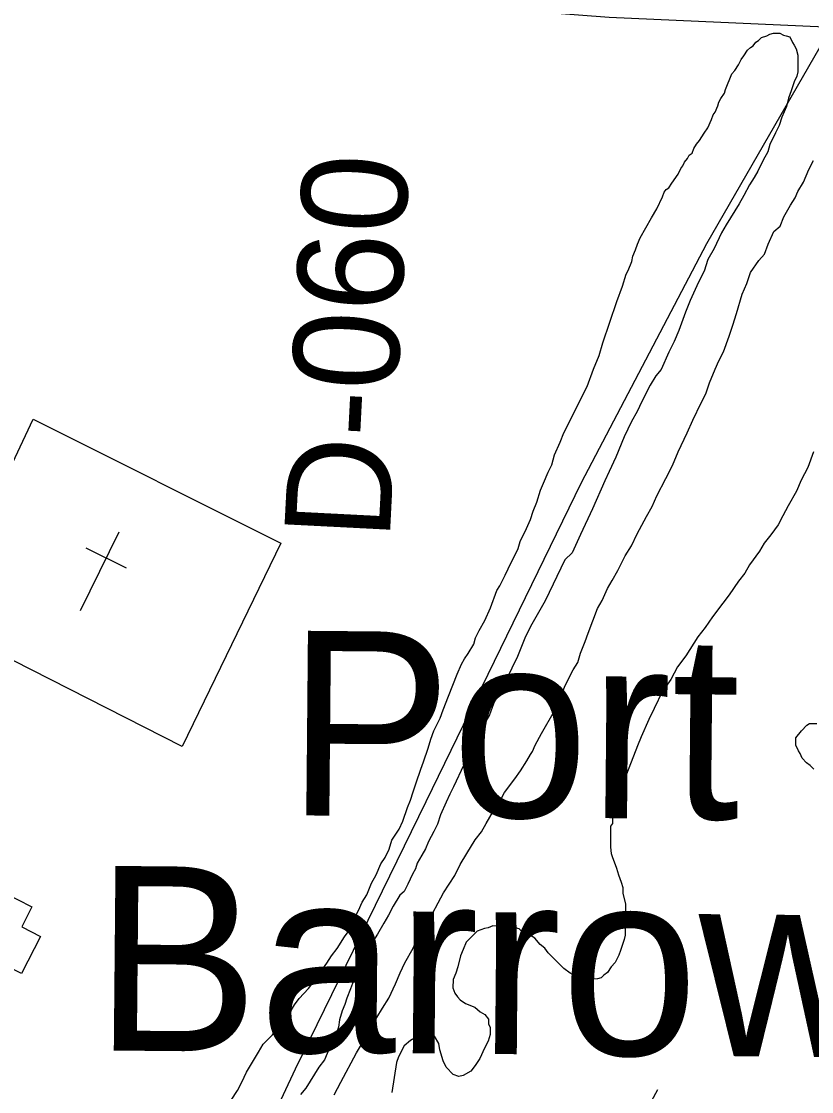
# Model space of a CAD drawing. Extents: x 3361039 to 3398939, y 576572 to 602007.
# Drawn here: x 3384364 to 3384984, y 584104 to 584945 of the extents above; entities that cross this region are included whole.
import ezdxf

# ---------------------------------------------------------------- set-up
doc = ezdxf.new("R2010")
doc.units = 0
for name, color, linetype in [('V-BLDG-OTLN', 7, 'Continuous'), ('V-RIVR-RANG-IDEN', 7, 'Continuous'), ('V-ROAD-CNTR', 7, 'Continuous'), ('V-SITE-OTLN', 7, 'Continuous'), ('V-SITE-VEGE', 7, 'Continuous'), ('V-TOPO-GNAM-IDEN', 7, 'Continuous'), ('V-TOPO-SHOR', 7, 'Continuous')]:
    doc.layers.add(name, color=color, linetype=linetype)

msp = doc.modelspace()

# ---------------------------------------------------------------- linework, layer by layer
at = {"layer": 'V-BLDG-OTLN'}
msp.add_lwpolyline([(3384275.27, 584170.92), (3384326.66, 584272.3), (3384372.13, 584249.24), (3384364.1, 584233.39), (3384378.7, 584225.99), (3384363.9, 584196.81), (3384349.67, 584204.03), (3384320.73, 584146.97), (3384308.04, 584153.4), (3384303.27, 584144.01), (3384283.33, 584154.12), (3384288.46, 584164.23)], close=True, dxfattribs=at)
at = {"layer": 'V-ROAD-CNTR'}
msp.add_lwpolyline([(3384583.49, 583582.19), (3384710.43, 583824.29), (3384863.23, 584105.79)], dxfattribs=at)
at = {"layer": 'V-SITE-OTLN'}
for p, q in [((3384410.13, 584481.99), (3384440.65, 584543.63)), ((3384446.4, 584515.2), (3384414.55, 584530.97))]:
    msp.add_line(p, q, dxfattribs=at)
msp.add_lwpolyline([(3384489.87, 584375.04), (3384297.87, 584472.73), (3384373.04, 584632.18), (3384567.56, 584534.83)], close=True, dxfattribs=at)
at = {"layer": 'V-SITE-VEGE'}
for points in [[(3384720.27, 584460.39), (3384723.18, 584466.12), (3384727.54, 584473.98), (3384731.92, 584484), (3384737.04, 584497.6), (3384739.22, 584501.18), (3384743.58, 584509.76), (3384745.77, 584514.77), (3384753.78, 584530.5), (3384755.25, 584536.23), (3384760.35, 584546.25), (3384763.27, 584553.4), (3384765.47, 584559.85), (3384768.39, 584567.01), (3384771.32, 584576.32), (3384773.52, 584582.04), (3384777.17, 584590.63), (3384780.08, 584596.35), (3384782.29, 584604.23), (3384786.67, 584614.25), (3384789.58, 584621.41), (3384799.05, 584640), (3384803.42, 584649.3), (3384807.79, 584657.89), (3384812.91, 584671.49), (3384817.29, 584682.22), (3384820.23, 584692.25), (3384831.22, 584724.48), (3384835.61, 584736.65), (3384838.55, 584745.96), (3384840.01, 584748.82), (3384842.93, 584755.97), (3384843.68, 584760.28), (3384845.86, 584765.29), (3384847.33, 584769.58), (3384849.52, 584774.59), (3384858.24, 584790.32), (3384862.6, 584797.47), (3384866.97, 584806.77), (3384868.43, 584810.35), (3384869.88, 584812.49), (3384872.04, 584813.91), (3384874.22, 584817.48), (3384879.3, 584824.63), (3384881.48, 584828.92), (3384882.93, 584831.06), (3384884.39, 584833.92), (3384886.56, 584836.78), (3384888.02, 584839.64), (3384890.18, 584841.06), (3384891.64, 584844.64), (3384893.82, 584848.21), (3384895.99, 584851.07), (3384899.62, 584856.79), (3384902.52, 584861.07), (3384905.44, 584867.51), (3384906.9, 584871.09), (3384908.35, 584873.23), (3384910.54, 584878.24), (3384911.27, 584881.11), (3384912.73, 584883.97), (3384915.63, 584888.26), (3384916.37, 584891.12), (3384921.48, 584903.29), (3384923.65, 584906.14), (3384926.55, 584910.43), (3384928.74, 584914.72), (3384930.91, 584917.58), (3384933.81, 584921.86), (3384935.98, 584924), (3384938.15, 584925.42), (3384940.32, 584928.28), (3384942.48, 584929.7), (3384944.65, 584931.83), (3384948.96, 584933.24), (3384951.13, 584934.66), (3384954, 584935.36), (3384959.03, 584935.32), (3384961.89, 584933.87), (3384964.04, 584933.14), (3384966.9, 584932.4), (3384969.03, 584928.08), (3384970.45, 584925.91), (3384971.86, 584923.03), (3384973.26, 584918), (3384973.17, 584905.08), (3384972.43, 584901.49), (3384970.25, 584897.2), (3384968.04, 584890.04), (3384965.85, 584884.31)], [(3384965.85, 584884.31), (3384964.37, 584877.86), (3384960.72, 584869.28), (3384958.52, 584862.83), (3384955.61, 584857.11), (3384951.24, 584847.81), (3384949.76, 584842.08), (3384946.13, 584835.64), (3384941.76, 584827.06), (3384938.85, 584822.06), (3384935.22, 584816.34), (3384930.86, 584807.76), (3384927.23, 584801.32), (3384917.06, 584784.89), (3384913.43, 584778.45), (3384907.6, 584766.29), (3384902.51, 584757.71), (3384899.58, 584748.4), (3384895.21, 584739.82), (3384888.65, 584725.51), (3384885, 584716.2), (3384879.87, 584701.88), (3384876.22, 584693.3), (3384871.85, 584684.71), (3384866.02, 584671.12), (3384861.68, 584666.12), (3384857.32, 584658.98), (3384850.77, 584646.1), (3384847.13, 584638.23), (3384842.76, 584630.36), (3384836.94, 584618.2), (3384830.37, 584602.46), (3384825.26, 584591.01), (3384821.62, 584583.86), (3384812.14, 584561.67), (3384802.66, 584541.64), (3384796.1, 584527.33), (3384790.32, 584521.63), (3384775.02, 584489.44), (3384770.67, 584482.29), (3384763.4, 584469.42), (3384759.03, 584460.12), (3384753.18, 584445.81), (3384748.81, 584436.51), (3384744.45, 584427.93), (3384740.08, 584420.06), (3384734.26, 584408.62), (3384731.33, 584400.03), (3384725.52, 584390.02), (3384722.6, 584382.86), (3384718.97, 584377.86), (3384713.87, 584366.41), (3384710.96, 584360.69), (3384702.94, 584343.52), (3384700.03, 584337.8), (3384697.11, 584331.36), (3384692.73, 584321.34), (3384690.53, 584314.18), (3384687.62, 584308.45), (3384683.26, 584300.59), (3384681.07, 584294.86), (3384678.16, 584289.86), (3384674.52, 584283.43), (3384673.06, 584279.13), (3384670.88, 584274.84), (3384667.23, 584266.97), (3384664.32, 584261.25), (3384660.71, 584258.4), (3384655.63, 584249.82), (3384651.99, 584242.67), (3384648.35, 584236.24), (3384643.27, 584227.66), (3384639.64, 584221.94), (3384635.28, 584214.07), (3384633.81, 584209.78), (3384630.9, 584204.06), (3384629.44, 584200.48), (3384627.99, 584198.34), (3384625.8, 584193.33), (3384623.62, 584189.04), (3384622.16, 584184.74), (3384619.23, 584177.58), (3384617.76, 584172.57), (3384615.57, 584167.56), (3384613.37, 584160.4), (3384612.61, 584154.66), (3384611.15, 584150.36), (3384609.67, 584145.35), (3384608.22, 584143.2), (3384606.04, 584139.63), (3384603.85, 584133.91), (3384601.67, 584128.9), (3384597.32, 584123.18), (3384587.16, 584106.75), (3384582.81, 584101.75)], [(3384642.81, 584162.35), (3384647.17, 584169.49), (3384652.25, 584177.35), (3384657.35, 584188.8), (3384661, 584197.39), (3384664.65, 584205.26), (3384671.19, 584216.7), (3384674.83, 584224.56), (3384679.91, 584232.42), (3384686.45, 584243.86), (3384690.82, 584252.45), (3384695.18, 584260.31), (3384703.89, 584273.89), (3384708.25, 584282.47), (3384713.34, 584291.05), (3384719.87, 584301.77), (3384724.94, 584308.19), (3384728.58, 584314.63), (3384734.39, 584324.64), (3384738.74, 584331.06), (3384743.1, 584338.93), (3384751.07, 584349.64), (3384755.43, 584356.07), (3384760.5, 584363.93), (3384763.41, 584368.93), (3384764.86, 584371.08), (3384767.05, 584376.09), (3384772.14, 584385.38), (3384782.31, 584403.25), (3384786.69, 584412.56), (3384790.35, 584422.58), (3384796.89, 584435.45), (3384800.52, 584441.17), (3384802.73, 584448.33), (3384806.38, 584457.64), (3384808.58, 584464.08), (3384815.89, 584483.41), (3384819.53, 584489.85), (3384823.9, 584499.15), (3384827.53, 584505.58), (3384831.9, 584513.45), (3384837.72, 584524.89), (3384842.8, 584532.75), (3384847.17, 584542.05), (3384854.44, 584555.64), (3384858.8, 584563.5), (3384862.45, 584572.09), (3384869.73, 584585.68), (3384874.82, 584595.69), (3384879.2, 584606.42), (3384886.49, 584621.45), (3384890.86, 584631.46), (3384897.42, 584645.06), (3384901.06, 584652.21), (3384903.99, 584660.8), (3384908.37, 584671.54), (3384911.29, 584677.98), (3384914.93, 584685.13), (3384919.32, 584697.3), (3384922.25, 584705.89), (3384925.19, 584715.2), (3384929.6, 584730.25), (3384933.25, 584738.83), (3384936.18, 584747.43), (3384942.71, 584756.71), (3384947.05, 584761.71), (3384949.97, 584769.58), (3384954.35, 584779.6), (3384959.4, 584783.87), (3384962.32, 584791.03), (3384967.41, 584800.32), (3384971.04, 584806.04), (3384973.23, 584811.05), (3384977.59, 584818.2), (3384981.96, 584828.21), (3384985.6, 584835.36)], [(3384985.43, 584606.4), (3384981.04, 584594.23), (3384975.95, 584584.21), (3384972.3, 584575.62), (3384965.75, 584564.19), (3384961.4, 584556.32), (3384957.76, 584549.17), (3384951.96, 584541.31), (3384946.89, 584534.89), (3384943.26, 584528.45), (3384935.29, 584517.75), (3384931.65, 584511.31), (3384926.58, 584504.89), (3384919.33, 584494.17), (3384914.26, 584487.74), (3384906.29, 584477.04), (3384900.49, 584468.46), (3384894.7, 584461.33), (3384885.26, 584446.32), (3384878.74, 584437.75), (3384873.64, 584427.74), (3384867.12, 584418.45), (3384860.56, 584404.86), (3384856.2, 584396.28), (3384850.36, 584382.68), (3384847.44, 584375.52), (3384838.67, 584353.33), (3384837.18, 584345.45), (3384833.54, 584338.3), (3384832.05, 584330.41), (3384829.86, 584325.4), (3384827.66, 584318.24), (3384827.63, 584314.65), (3384826.18, 584312.51), (3384826.06, 584296), (3384826.75, 584290.97), (3384827.45, 584288.81), (3384830.97, 584279.46), (3384832.37, 584274.42), (3384834.48, 584268.67), (3384835.89, 584264.35), (3384835.86, 584260.04), (3384837.96, 584251.41), (3384837.78, 584227.01), (3384837.04, 584223.43), (3384834.11, 584214.83), (3384832.65, 584211.26), (3384829.74, 584205.53), (3384826.84, 584201.97), (3384823.94, 584197.68), (3384821.05, 584195.55), (3384818.89, 584193.41), (3384816.01, 584192.71), (3384810.26, 584192.03), (3384806.68, 584192.78), (3384803.81, 584192.8), (3384800.22, 584193.54), (3384798.08, 584194.99), (3384794.51, 584197.17), (3384789.51, 584200.79), (3384777.39, 584213.08), (3384774.54, 584216.69), (3384770.98, 584219.58), (3384766.71, 584224.64), (3384763.13, 584226.82), (3384760.28, 584228.99), (3384755.98, 584230.46), (3384754.55, 584231.9), (3384751.69, 584232.64), (3384746.68, 584234.11), (3384733.76, 584234.2), (3384730.16, 584232.79), (3384727.28, 584232.09), (3384721.53, 584229.98), (3384712.85, 584221.43), (3384710.66, 584215.7), (3384708.47, 584210.69), (3384706.26, 584202.09), (3384704.78, 584197.08), (3384702.6, 584192.07), (3384702.55, 584185.61), (3384703.96, 584181.29)], [(3384518.07, 584081.39), (3384533.31, 584104.97), (3384536.94, 584111.4), (3384540.58, 584119.28), (3384550.03, 584135), (3384553.66, 584141.44), (3384560.89, 584148.56), (3384568.14, 584158.56), (3384574.65, 584166.41), (3384578.28, 584172.13), (3384581.9, 584177.12), (3384589.14, 584184.97), (3384593.48, 584190.68), (3384603.63, 584204.97), (3384607.26, 584210.68), (3384611.61, 584216.4), (3384617.42, 584225.68), (3384621.04, 584230.68), (3384623.96, 584237.84), (3384628.33, 584246.43), (3384631.25, 584252.86), (3384634.88, 584258.58), (3384638.53, 584267.89), (3384642.16, 584274.32), (3384645.81, 584282.91), (3384649.43, 584287.91), (3384652.35, 584294.35), (3384654.55, 584301.51), (3384660.36, 584310.08), (3384663.27, 584316.52), (3384666.94, 584327.26), (3384669.13, 584332.99), (3384671.33, 584339.43), (3384673.53, 584346.6), (3384677.2, 584357.34), (3384679.39, 584363.06), (3384683.05, 584373.8), (3384685.26, 584380.97), (3384687.46, 584387.41), (3384692.55, 584397.42), (3384694.75, 584403.87), (3384699.13, 584414.6), (3384705.71, 584431.79), (3384709.36, 584439.66), (3384711.54, 584443.95), (3384714.44, 584448.23), (3384718.8, 584455.38), (3384720.27, 584460.39)], [(3384985.84, 584357.33), (3384982.99, 584360.22), (3384980.13, 584362.39), (3384976.57, 584366), (3384975.16, 584369.6), (3384973.74, 584371.77), (3384971.62, 584376.09), (3384971.66, 584381.83), (3384976, 584387.54), (3384980.34, 584391.82), (3384982.5, 584393.24), (3384988.25, 584393.2)], [(3384703.96, 584181.29), (3384706.09, 584178.41), (3384708.23, 584176.24), (3384712.51, 584173.34), (3384719.67, 584170.42), (3384723.95, 584166.8), (3384727.53, 584164.62), (3384730.37, 584161.01), (3384730.35, 584157.42), (3384731.76, 584154.54), (3384731.72, 584148.8), (3384730.25, 584143.79), (3384727.34, 584138.07), (3384723.7, 584130.19), (3384720.07, 584124.48), (3384716.45, 584120.19), (3384710.68, 584116.65), (3384707.09, 584115.95), (3384702.79, 584117.42), (3384697.09, 584123.2), (3384694.97, 584128.24), (3384692.16, 584136.88), (3384691.48, 584141.91), (3384687.93, 584147.67), (3384686.5, 584149.12), (3384682.91, 584148.42), (3384674.29, 584147.05), (3384669.24, 584144.21), (3384664.19, 584139.94), (3384659.82, 584131.36), (3384658.35, 584127.06), (3384654.6, 584103.4)], [(3384609.37, 584101.57), (3384614.46, 584111.58), (3384626.83, 584134.46), (3384636.27, 584150.19), (3384642.81, 584162.35)]]:
    msp.add_lwpolyline(points, dxfattribs=at)
at = {"layer": 'V-TOPO-SHOR'}
msp.add_lwpolyline([(3384646.58, 584961.67), (3384825.19, 584947.85), (3384994.77, 584940.38), (3384996.14, 584936.18), (3384990.47, 584924.35), (3384901.43, 584770.01), (3384803.08, 584582.22), (3384681.26, 584331.77), (3384578.57, 584121.67), (3384465.18, 583878.84), (3384403.6, 583758.51), (3384373.82, 583692.4)], dxfattribs=at)

# ---------------------------------------------------------------- texts
at = {"layer": 'V-RIVR-RANG-IDEN'}
msp.add_text('D-060', height=83, rotation=87.07876, dxfattribs=at).set_placement((3384652.81, 584536.27))
at = {"layer": 'V-TOPO-GNAM-IDEN'}
for s, p in [('Port', (3384571.51, 584321.12)), ('Barrow', (3384420.42, 584136.46))]:
    msp.add_text(s, height=145, rotation=359.48181, dxfattribs=at).set_placement(p)

doc.saveas('drawing.dxf')
